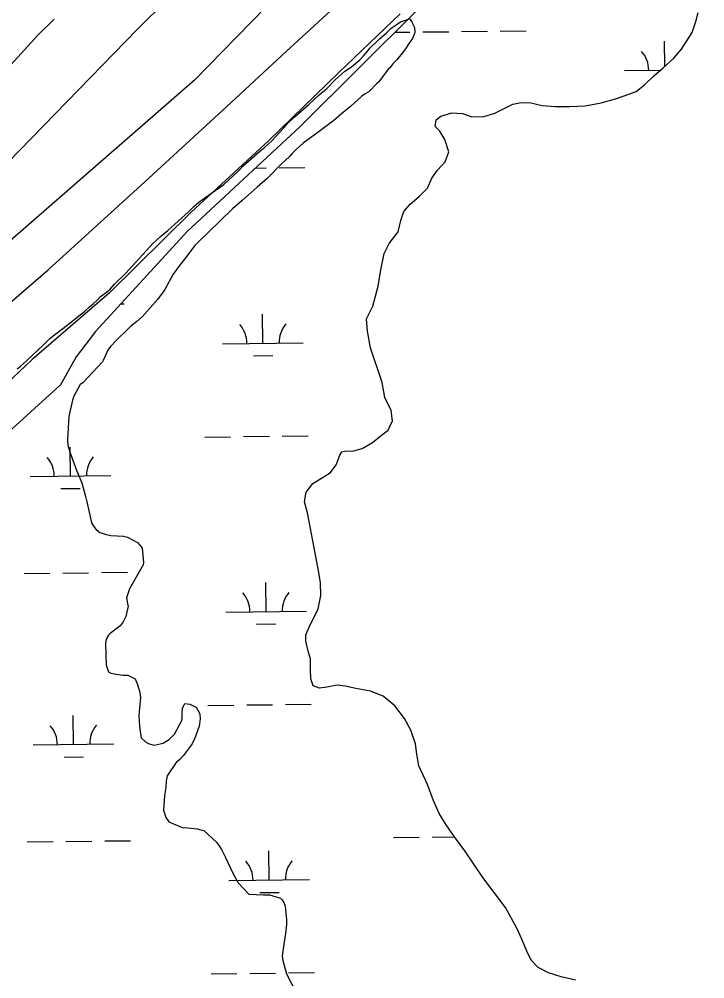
# Model space of a CAD drawing. Extents: x 3683613 to 3738215, y 469626 to 495384.
# Drawn here: x 3713100 to 3713950, y 477232 to 478421 of the extents above; entities that cross this region are included whole.
import ezdxf

# ---------------------------------------------------------------- set-up
doc = ezdxf.new("R2010")
doc.units = 0
for name, color, linetype in [('V-LEVE-TOET', 7, 'Continuous'), ('V-SITE-VEGE', 7, 'Continuous'), ('V-TOPO-SHOR', 7, 'Continuous'), ('V-WETL-SWMP', 7, 'Continuous')]:
    doc.layers.add(name, color=color, linetype=linetype)

msp = doc.modelspace()

# ---------------------------------------------------------------- linework, layer by layer
at = {"layer": 'V-LEVE-TOET'}
for points in [[(3712058.044, 477013.292), (3712090.861, 477074.533), (3712140.838, 477141.783), (3712216.926, 477224.615), (3712339.546, 477346.99700000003), (3712470.114, 477477.51), (3712575.967, 477589.007), (3712686.194, 477699.933), (3712790.808, 477797.326), (3712910.3310000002, 477910.51300000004), (3713011.4450000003, 478003.101), (3713136.2260000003, 478110.829), (3713256.153, 478219.623), (3713357.772, 478313.178), (3713431.15, 478381.44800000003), (3713549.617, 478490.271)], [(3713572.31, 478427.981), (3713496.416, 478355.375), (3713409.091, 478270.80700000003), (3713313.4080000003, 478182.014), (3713211.66, 478081.643), (3713116.096, 477999.179), (3713052.622, 477939.49), (3712934.596, 477828.224), (3712854.208, 477749.855), (3712762.879, 477659.52), (3712670.054, 477567.262), (3712603.953, 477497.392), (3712529.078, 477427.20300000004), (3712429.34, 477330.204), (3712348.34, 477245.02900000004), (3712268.971, 477169.079), (3712206.847, 477103.521), (3712173.379, 477059.337), (3712142.796, 477013.155), (3712127.6550000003, 476985.189)]]:
    msp.add_lwpolyline(points, dxfattribs=at)
at = {"layer": 'V-SITE-VEGE'}
for p, q in [((3713143.748, 478421.37), (3713123.3170000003, 478401.701)), ((3713123.3170000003, 478401.70100000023), (3713061.8710000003, 478334.3380000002))]:
    msp.add_line(p, q, dxfattribs=at)
for points in [[(3713097.77, 477987.941), (3713101.438, 477990.917), (3713108.776, 477997.362), (3713130.776, 478018.168), (3713138.841, 478026.096), (3713159.6410000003, 478042.221), (3713163.558, 478044.954), (3713174.323, 478053.635), (3713180.684, 478058.841), (3713187.776, 478065.284), (3713191.935, 478068.51), (3713197.311, 478073.70900000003), (3713200.7320000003, 478077.177), (3713210.2770000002, 478084.373), (3713213.2120000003, 478086.854), (3713218.582, 478093.039), (3713232.269, 478106.412), (3713257.666, 478134.375), (3713266.4560000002, 478143.782), (3713275.258, 478151.955), (3713284.31, 478159.396), (3713310.23, 478182.444), (3713316.827, 478189.129), (3713322.94, 478194.58), (3713343.014, 478208.982), (3713348.401, 478212.705), (3713353.787, 478216.678), (3713370.9020000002, 478232.288), (3713373.343, 478234.764), (3713377.738, 478239.712), (3713398.036, 478257.556), (3713404.153, 478262.273), (3713413.199, 478270.694), (3713428.098, 478286.536), (3713433.714, 478292.723), (3713442.7600000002, 478301.146), (3713459.142, 478315.76900000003), (3713472.102, 478327.659), (3713481.643, 478335.35000000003), (3713491.654, 478346.239), (3713503.883, 478356.897), (3713512.2120000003, 478362.117), (3713522.483, 478371.04000000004), (3713527.367, 478376.238), (3713532.4930000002, 478382.175), (3713534.932, 478385.391), (3713543.9760000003, 478394.06), (3713546.661, 478397.02900000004), (3713554.978, 478404.218), (3713558.642, 478407.931), (3713561.333, 478410.163), (3713568.6750000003, 478415.37700000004), (3713572.843, 478418.11100000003), (3713575.294, 478419.11100000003), (3713581.68, 478421.12200000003), (3713583.8880000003, 478421.628), (3713586.366, 478418.939), (3713587.611, 478415.996), (3713589.106, 478413.544), (3713590.106, 478411.093), (3713590.392, 478404.945), (3713589.43, 478401.74), (3713587.738, 478397.302), (3713582.3740000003, 478390.134)], [(3713582.3740000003, 478390.134), (3713579.698, 478385.933), (3713576.529, 478381.239), (3713568.235, 478371.10000000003), (3713563.348, 478365.902), (3713560.909, 478362.93200000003), (3713559.691, 478361.204)], [(3713559.691, 478361.204), (3713557.9790000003, 478359.717), (3713555.052, 478356.00800000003), (3713553.592, 478353.784), (3713551.148, 478351.06200000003), (3713549.688, 478348.838), (3713546.762, 478345.129), (3713545.543, 478343.398), (3713544.077, 478341.914), (3713543.8310000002, 478341.911), (3713533.5700000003, 478331.266), (3713528.911, 478329.021), (3713524.998, 478325.8), (3713510.815, 478313.16000000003), (3713499.559, 478304.228), (3713490.024, 478295.803), (3713473.8710000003, 478283.396), (3713467.504, 478278.927), (3713452.328, 478267.757), (3713444.018, 478260.077), (3713438.15, 478254.38), (3713435.221, 478251.163), (3713425.686, 478242.49100000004), (3713408.096, 478224.418), (3713395.38, 478213.01900000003), (3713376.794, 478196.659), (3713364.811, 478186.249), (3713334.994, 478157.272), (3713331.328, 478153.805), (3713324.4820000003, 478147.61), (3713317.887, 478140.925), (3713305.2060000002, 478124.115), (3713298.864, 478116.201), (3713291.311, 478105.329), (3713280.86, 478086.317), (3713278.912, 478083.354), (3713271.84, 478073.95900000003), (3713253.042, 478052.681), (3713245.949, 478046.483), (3713238.853, 478040.78), (3713235.92, 478038.056), (3713220.523, 478023.194), (3713213.441, 478015.522), (3713210.273, 478011.07300000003), (3713204.207, 477998.48600000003), (3713203.728, 477996.516), (3713179.056, 477970.773), (3713175.873, 477968.537), (3713168.099, 477954.219), (3713166.409, 477949.042), (3713161.869, 477929.088), (3713160.089, 477900.543), (3713160.112, 477897.346), (3713160.8880000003, 477891.693), (3713163.898, 477882.613), (3713171.666, 477861.01900000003), (3713173.411, 477857.58400000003), (3713177.911, 477846.793), (3713182.453, 477829.604), (3713183.971, 477823.219), (3713186, 477814.132), (3713189.296, 477799.39400000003), (3713190.049, 477796.941), (3713193.035, 477791.794), (3713195.5130000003, 477788.859), (3713200.215, 477784.956), (3713208.346, 477782.549), (3713213.765, 477781.355), (3713229.7600000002, 477780.72500000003), (3713234.4420000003, 477779.525), (3713246.785, 477772.719), (3713250.002, 477769.543), (3713252.487, 477765.871), (3713254.328, 477748.172), (3713253.855, 477745.216), (3713237.082, 477715.34), (3713233.9420000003, 477706.466), (3713233.467, 477704.005), (3713234.233, 477699.829), (3713234.4990000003, 477696.87700000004), (3713235.255, 477693.928), (3713232.392, 477680.874), (3713228.992, 477674.456), (3713225.578, 477669.514), (3713212.852, 477659.837), (3713210.898, 477657.857), (3713207.977, 477652.917), (3713207.2770000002, 477647.50200000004), (3713207.861, 477633.732), (3713207.9450000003, 477620.942), (3713210.953, 477612.352), (3713213.669, 477610.89400000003), (3713220.319, 477609.708), (3713229.18, 477608.537), (3713231.8880000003, 477608.31), (3713235.0870000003, 477608.33), (3713243.971, 477603.716), (3713246.973, 477596.603), (3713249.986, 477587.031), (3713250.7660000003, 477580.639), (3713249.378, 477567.593)], [(3713249.378, 477567.593), (3713249.157, 477563.657), (3713248.708, 477557.011), (3713249.2770000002, 477545.7), (3713250.308, 477538.575), (3713251.59, 477530.713), (3713257.285, 477525.091), (3713261.234, 477523.152), (3713267.64, 477521.718), (3713278.693, 477524.006), (3713281.14, 477525.74), (3713286.041, 477528.726), (3713292.881, 477535.413), (3713301.87, 477552.201), (3713302.343, 477555.156), (3713302.056, 477561.548), (3713302.759, 477566.965), (3713303.719, 477569.922), (3713305.667, 477573.379), (3713311.823, 477572.189), (3713319.473, 477568.798), (3713323.454, 477561.93700000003), (3713323.958, 477559.973), (3713324.488, 477554.07), (3713323.319, 477545.20900000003), (3713319.698, 477534.854), (3713318.977, 477532.39), (3713317.279, 477528.444), (3713314.8540000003, 477523.26), (3713303.392, 477508.181), (3713299.24, 477503.97000000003), (3713294.839, 477500.005), (3713283.6350000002, 477483.451), (3713282.447, 477477.293), (3713282.009, 477468.929), (3713280.3540000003, 477459.07800000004), (3713278.9960000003, 477441.113), (3713282.0130000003, 477431.786), (3713285.734, 477426.646), (3713302.261, 477419.376), (3713309.153, 477418.929), (3713321.4590000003, 477417.782), (3713323.677, 477417.05700000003), (3713329.096, 477415.62), (3713344.69, 477401.456), (3713348.911, 477395.58), (3713350.899, 477392.395), (3713356.132, 477382.346), (3713365.614, 477361.993), (3713371.59, 477350.962), (3713384.966, 477337.032), (3713403.174, 477336.169), (3713406.123, 477336.188), (3713410.308, 477335.971), (3713424.109, 477332.12700000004), (3713426.3370000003, 477329.681), (3713428.326, 477326.742), (3713430.079, 477322.081), (3713431.418, 477305.363), (3713431.4590000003, 477299.215), (3713430.302, 477288.13800000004), (3713427.949, 477272.135), (3713426.309, 477260.072), (3713426.8370000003, 477254.661), (3713431.375, 477237.966), (3713444.579, 477212.718)]]:
    msp.add_lwpolyline(points, dxfattribs=at)
at = {"layer": 'V-TOPO-SHOR'}
for points in [[(3714387.029, 481003.4), (3714239.926, 480616.31200000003), (3714175.4790000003, 480434.07), (3714121.6070000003, 480237.772), (3714069.911, 480105.96400000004), (3714051.536, 480059.119), (3713998.423, 479891.43200000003), (3713915.656, 479694.26900000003), (3713817.98, 479444.393), (3713714.595, 479161.132), (3713606.592, 478799.504), (3713600.614, 478778.967), (3713583.574, 478751.696), (3713558.366, 478712.987), (3713429.8000000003, 478590.205), (3713247.078, 478409.184), (3713013.3540000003, 478169.189), (3712849.094, 478025.303), (3712705.181, 477892.715), (3712542.6580000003, 477738.68700000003), (3712337.723, 477562.936), (3712153.4620000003, 477382.52), (3712043.7770000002, 477284.17100000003)], [(3713493.321, 478526.42600000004), (3713317.648, 478345.751), (3713043.539, 478107.305), (3712905.701, 477960.066), (3712756.731, 477817.11100000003), (3712610.809, 477673.592), (3712410.7770000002, 477471.462), (3712225.144, 477303.207), (3712069.216, 477142.547), (3712039.378, 477100.80700000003), (3712016.73, 477061.99100000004), (3711999.6180000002, 477019.504), (3711982.1350000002, 476957.14400000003)], [(3713649.633, 478304.619), (3713661.21, 478300.26300000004), (3713676.267, 478300.732), (3713689.8880000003, 478304.99), (3713702.041, 478311.155), (3713711.91, 478315.859), (3713722.488, 478318.292), (3713734.137, 478317.696), (3713748.3710000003, 478314.419), (3713764.523, 478313.362), (3713782.572, 478313.02), (3713801.772, 478313.786), (3713821.403, 478317.555), (3713839.181, 478322.86100000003), (3713850.159, 478326.416), (3713864.929, 478331.78), (3713875.627, 478340.607), (3713886.349, 478350.56), (3713898.211, 478361.245), (3713911.599, 478373.02900000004), (3713920.835, 478384.139), (3713934.395, 478404.949), (3713938.786, 478418.406), (3713941.63, 478429.63800000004)], [(3713789.609, 477230.31200000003), (3713772.007, 477234.406), (3713756.299, 477239.217), (3713743.259, 477245.857), (3713734.7800000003, 477255.044), (3713729.353, 477266.433), (3713723.238, 477281.217), (3713717.4620000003, 477294.11600000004), (3713702.911, 477320.34500000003), (3713674.651, 477357.74100000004), (3713652.701, 477390.505), (3713639.866, 477408.05), (3713629.239, 477422.92100000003), (3713620.852, 477436.99700000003), (3713613.268, 477453.69), (3713606.102, 477472.634), (3713595.629, 477495.776), (3713592.899, 477510.49700000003), (3713591.261, 477523.318), (3713585.557, 477539.976), (3713577.559, 477554.797), (3713565.818, 477570.44), (3713551.3740000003, 477582.376), (3713535.686, 477588.313), (3713517.318, 477591.67), (3713504.2060000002, 477594.549), (3713494.452, 477595.862), (3713481.617, 477593.472), (3713472.565, 477592.137), (3713464.719, 477594.918), (3713461.872, 477603.624), (3713461.333, 477614.919), (3713461.213, 477628.462), (3713458.382, 477637.92), (3713455.6070000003, 477650.384), (3713455.382, 477658.287), (3713460.879, 477670.598), (3713465.563, 477679.537), (3713470.656, 477690.348), (3713473.984, 477707.21400000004), (3713473.529, 477723.02), (3713471.1720000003, 477737.735), (3713467.7460000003, 477755.479), (3713462.632, 477783.412), (3713457.4790000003, 477809.462), (3713453.975, 477823.071), (3713456.082, 477835.068), (3713464.184, 477845.824), (3713478.268, 477854.586), (3713485.881, 477859.331), (3713493.2090000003, 477868.973), (3713497.573, 477880.929), (3713500.282, 477885.015), (3713503.688, 477886.08), (3713514.977, 477886.244), (3713525.1920000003, 477889.435), (3713538.119, 477896.713), (3713549.201, 477905.909), (3713557.594, 477912.147), (3713563.078, 477923.704), (3713561.063, 477936.53), (3713553.465, 477952.472), (3713550.0530000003, 477970.967), (3713535.4420000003, 478014.125), (3713532.065, 478034.503), (3713530.853, 478049.947), (3713538.67, 478065.597), (3713545.162, 478090.677), (3713548.548, 478110.55100000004), (3713552.697, 478131.16000000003), (3713558.947, 478143.456), (3713569.753, 478157.92100000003), (3713573.023, 478171.778), (3713576.9960000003, 478182.989), (3713584.6950000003, 478192.246), (3713595.776, 478201.441), (3713606.127, 478211.777), (3713611.632, 478224.465), (3713618.585, 478234.113), (3713628.184, 478244.46400000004), (3713632.563, 478257.17100000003), (3713627.582, 478272.31), (3713621.381, 478282.585), (3713615.847, 478288.332), (3713617.131, 478296.581), (3713622.863, 478301.363), (3713636.478, 478305.244), (3713649.633, 478304.619)]]:
    msp.add_lwpolyline(points, dxfattribs=at)
at = {"layer": 'V-WETL-SWMP'}
for p, q in [((3713595.0470707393, 478434.0408757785), (3713448.213070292, 478288.08287656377)), ((3713938.7851069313, 478418.4068122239), (3713941.6301070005, 478429.6378121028)), ((3713934.394106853, 478404.947812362), (3713938.785106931, 478418.4068122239)), ((3713565.939543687, 478405.1070021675), (3713584.513248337, 478405.3231323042)), ((3713600.5121651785, 478405.5093013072), (3713632.5099988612, 478405.8816393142)), ((3713648.5089157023, 478406.0678083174), (3713680.5067493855, 478406.44014632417)), ((3713696.505666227, 478406.62631532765), (3713728.5034999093, 478406.99865333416)), ((3713920.8361067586, 478384.1398125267), (3713934.394106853, 478404.947812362)), ((3713900.34168164, 478363.12026608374), (3713899.9794336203, 478394.2510094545)), ((3713911.5981067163, 478373.02881260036), (3713920.8361067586, 478384.1398125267)), ((3713898.211106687, 478361.2448126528), (3713911.5981067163, 478373.02881260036)), ((3713850.401698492, 478357.67166858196), (3713894.8178533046, 478358.18851052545)), ((3713886.3481066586, 478350.5598127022), (3713898.211106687, 478361.2448126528)), ((3713875.628106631, 478340.6058127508), (3713886.3481066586, 478350.5598127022)), ((3713864.9291066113, 478331.77981278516), (3713875.628106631, 478340.6058127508)), ((3713821.403106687, 478317.5548126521), (3713839.1821066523, 478322.8618127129)), ((3713839.1821066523, 478322.8618127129), (3713850.1581066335, 478326.4158127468)), ((3713850.1581066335, 478326.41581274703), (3713864.9291066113, 478331.77981278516)), ((3713689.888107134, 478304.98981186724), (3713702.0411071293, 478311.15481187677)), ((3713702.0411071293, 478311.15481187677), (3713711.9101071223, 478315.85881188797)), ((3713711.9101071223, 478315.85881188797), (3713722.488107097, 478318.2918119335)), ((3713722.488107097, 478318.2918119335), (3713734.138107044, 478317.6958120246)), ((3713734.138107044, 478317.69581202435), (3713748.3701069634, 478314.41881216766)), ((3713748.3701069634, 478314.4188121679), (3713764.52410689, 478313.36181229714)), ((3713764.52410689, 478313.36181229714), (3713782.5731068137, 478313.0208124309)), ((3713782.5731068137, 478313.02081243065), (3713801.77210674, 478313.78681255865)), ((3713801.77210674, 478313.7868125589), (3713821.403106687, 478317.55481265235)), ((3713617.1311073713, 478296.5818114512), (3713622.864107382, 478301.3638114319)), ((3713622.864107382, 478301.3638114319), (3713636.478107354, 478305.2448114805)), ((3713636.478107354, 478305.244811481), (3713649.632107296, 478304.6198115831)), ((3713649.632107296, 478304.6198115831), (3713661.2111072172, 478300.2638117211)), ((3713661.2111072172, 478300.2638117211), (3713676.266107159, 478300.73281182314)), ((3713676.266107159, 478300.7328118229), (3713689.888107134, 478304.98981186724)), ((3713448.213070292, 478288.08287656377), (3713308.6560649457, 478158.25388595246)), ((3713615.847107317, 478288.33081154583), (3713617.1311073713, 478296.5818114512)), ((3713621.381107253, 478282.58381165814), (3713615.847107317, 478288.33081154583)), ((3713627.582107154, 478272.31081183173), (3713621.381107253, 478282.58381165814)), ((3713632.562107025, 478257.1708120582), (3713627.582107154, 478272.31081183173)), ((3713628.1851069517, 478244.46381218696), (3713632.562107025, 478257.1708120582)), ((3713422.4578775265, 478237.2521502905), (3713454.4557112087, 478237.624488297)), ((3713618.5861069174, 478234.11281224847), (3713628.1851069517, 478244.46381218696)), ((3713393.2077577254, 478236.91178564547), (3713406.458960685, 478237.065981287)), ((3713611.6331068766, 478224.46381232), (3713618.5861069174, 478234.11281224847)), ((3713606.128106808, 478211.7778124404), (3713611.6331068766, 478224.46381232)), ((3713595.7761067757, 478201.4408124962), (3713606.128106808, 478211.7778124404)), ((3713576.99710672, 478182.98781259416), (3713584.6941067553, 478192.24581253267)), ((3713584.6941067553, 478192.2458125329), (3713595.7761067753, 478201.4408124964)), ((3713573.024106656, 478171.7778127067), (3713576.99710672, 478182.98781259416)), ((3713569.7531065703, 478157.92181285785), (3713573.024106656, 478171.7778127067)), ((3713308.6560649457, 478158.25388595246), (3713222.455005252, 478064.60099077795)), ((3713558.94810651, 478143.45581296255), (3713569.7531065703, 478157.92181285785)), ((3713552.697106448, 478131.1598130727), (3713558.9481065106, 478143.45581296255)), ((3713548.547106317, 478110.5498133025), (3713552.697106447, 478131.1598130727)), ((3713545.1631061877, 478090.6778135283), (3713548.547106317, 478110.5498133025)), ((3713538.671106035, 478065.59781379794), (3713545.1631061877, 478090.6778135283)), ((3713222.455005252, 478064.60099077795), (3713194.768005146, 478034.138990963)), ((3713226.0012898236, 478068.45384152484), (3713230.500336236, 478068.5061940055)), ((3713530.8531059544, 478049.9468139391), (3713538.671106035, 478065.59781379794)), ((3713402.395149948, 478019.76098738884), (3713401.976269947, 478055.7585501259)), ((3713532.066105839, 478034.501814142), (3713530.8531059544, 478049.9468139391)), ((3713194.768005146, 478034.138990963), (3713170.939005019, 478002.8289911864)), ((3713535.4431056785, 478014.1248144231), (3713532.066105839, 478034.501814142)), ((3713352.3985348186, 478019.17920925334), (3713452.3917650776, 478020.34276552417)), ((3713550.0521053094, 477970.96781507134), (3713535.4431056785, 478014.1248144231)), ((3713170.939005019, 478002.8289911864), (3713151.6970097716, 477968.3329828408)), ((3713390.5755105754, 478004.19140534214), (3713414.5738858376, 478004.47065884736)), ((3713151.6970097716, 477968.3329828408), (3712929.223081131, 477766.17785752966)), ((3713553.464105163, 477952.47181532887), (3713550.0521053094, 477970.96781507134)), ((3713561.063105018, 477936.5298155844), (3713553.464105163, 477952.47181532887)), ((3713563.0781049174, 477923.70281576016), (3713561.063105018, 477936.5298155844)), ((3713557.5941048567, 477912.1458158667), (3713563.078104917, 477923.7028157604)), ((3713378.3319854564, 477904.0411659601), (3713410.3298191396, 477904.4135039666)), ((3713426.328735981, 477904.5996729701), (3713458.326569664, 477904.9720109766)), ((3713538.1191048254, 477896.71381592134), (3713549.201104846, 477905.90881588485)), ((3713549.201104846, 477905.90881588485), (3713557.5941048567, 477912.1458158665)), ((3713330.335234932, 477903.48265894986), (3713362.333068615, 477903.8549969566)), ((3713525.192104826, 477889.43481592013), (3713538.1191048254, 477896.71381592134)), ((3713163.8227835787, 477855.1119186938), (3713163.403903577, 477891.109481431)), ((3713493.20910481, 477868.97381594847), (3713497.5721048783, 477880.9288158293)), ((3713497.5721048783, 477880.9288158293), (3713500.282104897, 477885.01481579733)), ((3713500.282104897, 477885.01481579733), (3713503.68810489, 477886.0788158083)), ((3713503.68810489, 477886.0788158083), (3713514.9761048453, 477886.242815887)), ((3713514.9761048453, 477886.242815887), (3713525.192104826, 477889.4348159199)), ((3713485.880104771, 477859.3318160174), (3713493.20910481, 477868.97381594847)), ((3713478.268104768, 477854.58581602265), (3713485.880104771, 477859.3318160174)), ((3713113.8261684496, 477854.53014055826), (3713213.8193987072, 477855.69369682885)), ((3713456.0821047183, 477835.06781610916), (3713464.1841047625, 477845.8238160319)), ((3713464.1841047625, 477845.8238160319), (3713478.268104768, 477854.58581602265)), ((3713152.0031442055, 477839.5423366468), (3713176.001519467, 477839.82159015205)), ((3713453.975104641, 477823.07081624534), (3713456.0821047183, 477835.06781610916)), ((3713457.480104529, 477809.4628164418), (3713453.975104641, 477823.07081624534)), ((3713462.631104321, 477783.41081680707), (3713457.480104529, 477809.4628164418)), ((3713467.7461041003, 477755.4788171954), (3713462.631104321, 477783.41081680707)), ((3713471.173103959, 477737.7348174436), (3713467.7461041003, 477755.4788171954)), ((3713106.3798599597, 477734.36436465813), (3713138.377693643, 477734.7367026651)), ((3713154.3766104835, 477734.92287166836), (3713186.3744441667, 477735.2952096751)), ((3713202.3733610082, 477735.4813786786), (3713234.371194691, 477735.8537166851)), ((3713473.529103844, 477723.0208176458), (3713471.1731039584, 477737.7348174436)), ((3713406.2660084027, 477687.10851006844), (3713405.847128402, 477723.1060728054)), ((3713473.9831037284, 477707.2128178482), (3713473.529103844, 477723.0208176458)), ((3713470.6561036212, 477690.34881803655), (3713473.9831037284, 477707.2128178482)), ((3713465.5621035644, 477679.5368181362), (3713470.656103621, 477690.34881803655)), ((3713356.2693932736, 477686.5267319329), (3713456.262623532, 477687.6902882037)), ((3713460.8791035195, 477670.5968182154), (3713465.5621035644, 477679.5368181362)), ((3713394.44636903, 477671.5389280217), (3713418.444744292, 477671.8181815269)), ((3713455.3811034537, 477658.28781833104), (3713460.8791035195, 477670.5968182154)), ((3713455.6081033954, 477650.3838184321), (3713455.3811034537, 477658.28781833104)), ((3713458.382103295, 477637.91881860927), (3713455.6081033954, 477650.3838184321)), ((3713461.213103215, 477628.4618187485), (3713458.382103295, 477637.91881860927)), ((3713461.333103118, 477614.91781891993), (3713461.213103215, 477628.4618187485)), ((3713461.8731030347, 477603.62281906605), (3713461.333103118, 477614.91781891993)), ((3713464.718102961, 477594.917819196), (3713461.8731030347, 477603.62281906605)), ((3713494.452102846, 477595.8618193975), (3713481.617102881, 477593.4708193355)), ((3713504.2071027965, 477594.548819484), (3713494.452102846, 477595.8618193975)), ((3713472.5641029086, 477592.13681928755), (3713464.718102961, 477594.91781919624)), ((3713481.617102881, 477593.4708193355), (3713472.5641029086, 477592.13681928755)), ((3713517.318102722, 477591.6688196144), (3713504.2071027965, 477594.548819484)), ((3713535.6861026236, 477588.31281978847), (3713517.318102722, 477591.6688196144)), ((3713551.373102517, 477582.37481997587), (3713535.6861026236, 477588.31281978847)), ((3713382.2028439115, 477571.3886886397), (3713414.2006775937, 477571.7610266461)), ((3713430.1995944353, 477571.9471956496), (3713462.197428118, 477572.3195336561)), ((3713565.8181023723, 477570.44082022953), (3713551.3731025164, 477582.37481997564)), ((3713334.2060933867, 477570.83018162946), (3713366.20392707, 477571.20251963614)), ((3713577.5601022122, 477554.7968205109), (3713565.8181023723, 477570.44082022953)), ((3713167.693642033, 477522.45944137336), (3713167.2747620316, 477558.45700411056)), ((3713585.556102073, 477539.976820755), (3713577.5601022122, 477554.7968205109)), ((3713591.26010193, 477523.3178210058), (3713585.556102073, 477539.976820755)), ((3713117.6970269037, 477521.8776632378), (3713217.6902571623, 477523.0412195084)), ((3713592.8991018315, 477510.4978211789), (3713591.26010193, 477523.3178210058)), ((3713155.8740026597, 477506.88985932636), (3713179.8723779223, 477507.1691128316)), ((3713595.6301017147, 477495.775821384), (3713592.8991018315, 477510.4978211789)), ((3713606.102101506, 477472.63282175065), (3713595.6301017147, 477495.775821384)), ((3713613.26810134, 477453.6898220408), (3713606.102101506, 477472.63282175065)), ((3713620.8521011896, 477436.99582230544), (3713613.26810134, 477453.6898220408)), ((3713629.238101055, 477422.9208225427), (3713620.8521011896, 477436.99582230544)), ((3713639.8661009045, 477408.04982280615), (3713629.238101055, 477422.9208225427)), ((3713564.1279900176, 477406.9933623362), (3713596.1258237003, 477407.3657003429)), ((3713612.1247405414, 477407.5518693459), (3713639.9931464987, 477407.8761558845)), ((3713652.7011007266, 477390.50482311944), (3713639.8661009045, 477408.04982280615)), ((3713110.250718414, 477401.7118873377), (3713142.248552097, 477402.08422534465)), ((3713158.247468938, 477402.2703943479), (3713190.245302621, 477402.64273235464)), ((3713206.2442194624, 477402.8289013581), (3713238.2420531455, 477403.20123936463)), ((3713410.1368668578, 477354.456032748), (3713409.7179868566, 477390.45359548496)), ((3713674.652100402, 477357.7408236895), (3713652.7011007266, 477390.50482311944)), ((3713702.9111000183, 477320.34482436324), (3713674.652100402, 477357.7408236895)), ((3713360.1402517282, 477353.8742546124), (3713460.1334819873, 477355.0378108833)), ((3713398.3172274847, 477338.8864507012), (3713422.315602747, 477339.1657042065)), ((3713717.4620997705, 477294.1158247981), (3713702.9111000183, 477320.34482436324)), ((3713723.2370996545, 477281.217825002), (3713717.4620997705, 477294.1158247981)), ((3713729.3530995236, 477266.43182523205), (3713723.2370996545, 477281.217825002)), ((3713734.7810994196, 477255.0448254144), (3713729.3530995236, 477266.43182523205)), ((3713743.259099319, 477245.8568255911), (3713734.7810994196, 477255.0448254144)), ((3713338.0769518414, 477238.177704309), (3713370.0747855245, 477238.55004231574)), ((3713386.073702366, 477238.7362113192), (3713418.0715360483, 477239.1085493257)), ((3713434.07045289, 477239.2947183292), (3713466.0682865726, 477239.6670563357)), ((3713756.299099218, 477239.21682576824), (3713743.259099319, 477245.8568255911)), ((3713772.0070991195, 477234.40682594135), (3713756.299099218, 477239.21682576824)), ((3713789.6090990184, 477230.3128261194), (3713772.0070991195, 477234.40682594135))]:
    msp.add_line(p, q, dxfattribs=at)
for centre, radius, start, end in [((3713845.153592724, 478358.0854351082), 35.24628790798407, 359.8948636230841, 41.43852195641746), ((3713347.1504290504, 478019.59297577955), 35.24628790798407, 359.8948636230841, 41.43852195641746), ((3713457.6288216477, 478020.87854107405), 35.246287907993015, 139.89486061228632, 181.43851894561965), ((3713108.5780626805, 477854.94390708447), 35.24628790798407, 359.8948636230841, 41.43852195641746), ((3713219.056455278, 477856.22947237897), 35.246287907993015, 139.89486061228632, 181.43851894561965), ((3713351.021287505, 477686.9404984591), 35.24628790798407, 359.8948636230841, 41.43852195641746), ((3713461.4996801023, 477688.2260637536), 35.246287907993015, 139.89486061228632, 181.43851894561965), ((3713112.448921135, 477522.29142976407), 35.24628790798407, 359.8948636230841, 41.43852195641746), ((3713222.9273137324, 477523.57699505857), 35.246287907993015, 139.89486061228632, 181.43851894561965), ((3713354.89214596, 477354.2880211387), 35.24628790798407, 359.8948636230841, 41.43852195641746), ((3713465.370538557, 477355.5735864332), 35.246287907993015, 139.89486061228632, 181.43851894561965)]:
    msp.add_arc(centre, radius, start, end, dxfattribs=at)

doc.saveas('drawing.dxf')
